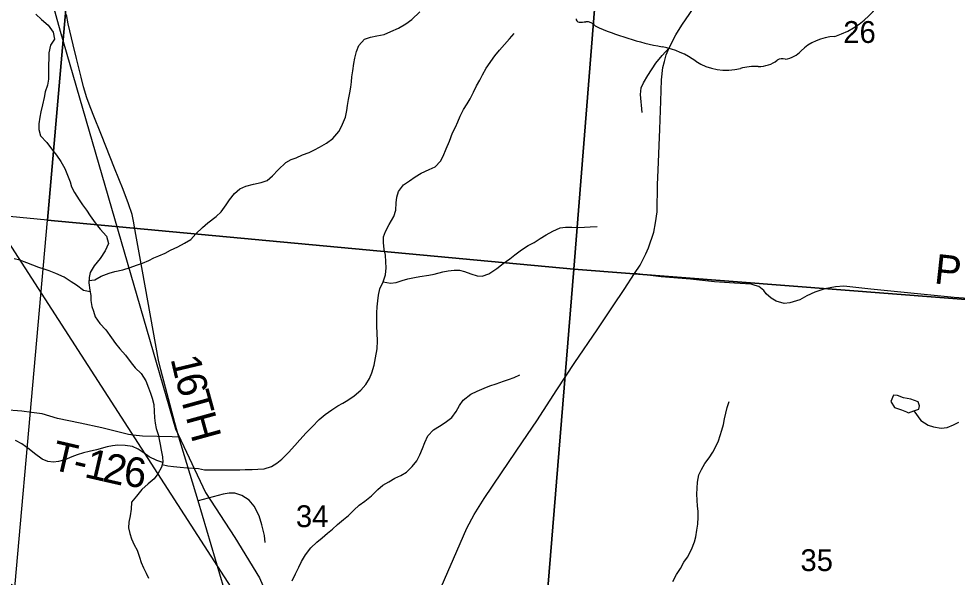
# Model space of a CAD drawing. Extents: x 0 to 42.5, y 0 to 22.
# Drawn here: x 6.916 to 7.815, y 18.882 to 19.417 of the extents above; entities that cross this region are included whole.
import ezdxf

# ---------------------------------------------------------------- set-up
doc = ezdxf.new("R2010")
doc.units = 0
for name, color, linetype in [('Default', 7, 'Continuous'), ('GM_X_County_Road', 7, 'Continuous'), ('GM_X_County_Road_Text', 7, 'Continuous'), ('GM_X_Major_River', 7, 'Continuous'), ('GM_X_Minor_Lake', 7, 'Continuous'), ('GM_X_Minor_River', 7, 'Continuous'), ('GM_X_Rail_Line', 7, 'Continuous'), ('GM_X_Section', 7, 'Continuous'), ('GM_X_Section_Text', 7, 'Continuous'), ('GM_X_State_Route', 7, 'Continuous'), ('GM_X_State_Shield', 7, 'Continuous'), ('GM_X_Township_Road', 7, 'Continuous'), ('GM_X_Township_Road_Text', 7, 'Continuous')]:
    doc.layers.add(name, color=color, linetype=linetype)

msp = doc.modelspace()

# ---------------------------------------------------------------- linework, layer by layer
at = {"layer": 'Default'}
msp.add_lwpolyline([(6.77517, 18.95149), (7.23995, 18.68541), (6.77517, 19.405)], close=True, dxfattribs=at)
at = {"layer": 'GM_X_County_Road'}
msp.add_lwpolyline([(7.12072, 18.84281), (7.0876, 18.95511), (7.06902, 19.01632), (7.06527, 19.03001), (7.0516, 19.0808), (7.04952, 19.08985), (7.03404, 19.17529), (7.0279, 19.21047), (7.02557, 19.22318), (7.02409, 19.2296), (7.02079, 19.23966), (7.01555, 19.25348), (7.00741, 19.27377), (6.99477, 19.30532), (6.98688, 19.32511), (6.983, 19.33506), (6.98093, 19.34132), (6.97774, 19.35172), (6.9753, 19.36098), (6.97085, 19.37899), (6.96773, 19.39186), (6.96292, 19.41199), (6.96133, 19.42115)], dxfattribs=at)
at = {"layer": 'GM_X_Major_River'}
for points in [[(6.93177, 19.42133), (6.93724, 19.41617), (6.94366, 19.41083), (6.94855, 19.40416), (6.94984, 19.39732), (6.94602, 19.39164), (6.94446, 19.38424), (6.94443, 19.37816), (6.94421, 19.37341), (6.94399, 19.36753), (6.94414, 19.35898), (6.94297, 19.35329), (6.94085, 19.34684), (6.93987, 19.34153), (6.93832, 19.33451), (6.93658, 19.32787), (6.9356, 19.32274), (6.93481, 19.31648), (6.93478, 19.31097), (6.93627, 19.3047), (6.94248, 19.2984), (6.94794, 19.29116), (6.95171, 19.2864), (6.95603, 19.2803), (6.9596, 19.27345), (6.9624, 19.26717), (6.96483, 19.26089), (6.96613, 19.25595), (6.96895, 19.25062), (6.97346, 19.24338), (6.97665, 19.23862), (6.98061, 19.23366), (6.98399, 19.22814), (6.98869, 19.22166), (6.99358, 19.21556), (6.99961, 19.20889), (7.00166, 19.20185), (6.99821, 19.19484), (6.99343, 19.18726), (6.98771, 19.18045), (6.98408, 19.17382), (6.98291, 19.16908), (6.9827, 19.16395), (6.98361, 19.15711), (6.98453, 19.15198), (6.98469, 19.14704), (6.98561, 19.14153), (6.98729, 19.13677), (6.98878, 19.13145), (6.9931, 19.12516), (6.99894, 19.11887), (7.0044, 19.11144)], [(7.0044, 19.11144), (7.00816, 19.10591), (7.01249, 19.10095), (7.01776, 19.09466), (7.02322, 19.08742), (7.02698, 19.08266), (7.03283, 19.07712), (7.03734, 19.07027), (7.03977, 19.06361), (7.04182, 19.05828), (7.04332, 19.05353), (7.04499, 19.04744), (7.04533, 19.04117), (7.04549, 19.0349), (7.04622, 19.02958), (7.04733, 19.02464), (7.04957, 19.01798)], [(7.04957, 19.01798), (7.04975, 19.0157), (7.05123, 19.00924), (7.05215, 19.00392), (7.05325, 18.99727), (7.0536, 18.99233), (7.05244, 18.98758), (7.0488, 18.98114), (7.04537, 18.97622), (7.03966, 18.9715), (7.03356, 18.96602), (7.02841, 18.95958), (7.02364, 18.95391), (7.02323, 18.94726), (7.02225, 18.94081), (7.02089, 18.93474), (7.02067, 18.92942), (7.02197, 18.92391), (7.02346, 18.91877), (7.02627, 18.91325), (7.02889, 18.90792), (7.03113, 18.90145), (7.033, 18.89632), (7.03525, 18.89099), (7.0375, 18.88604), (7.03993, 18.88128)]]:
    msp.add_lwpolyline(points, dxfattribs=at)
at = {"layer": 'GM_X_Minor_Lake'}
for points in [[(7.77332, 19.04148), (7.77807, 19.04295), (7.77887, 19.04617), (7.7774, 19.05018), (7.77061, 19.05273), (7.76341, 19.05375), (7.75775, 19.0561), (7.75377, 19.05633), (7.75124, 19.05028), (7.75497, 19.04473), (7.76139, 19.04256), (7.76629, 19.04042), (7.76837, 19.03964)], [(7.76837, 19.03964), (7.77332, 19.04148)]]:
    msp.add_lwpolyline(points, dxfattribs=at)
at = {"layer": 'GM_X_Minor_River'}
for points in [[(6.98279, 19.16619), (6.98854, 19.16694), (6.99465, 19.17049), (7.00227, 19.17325), (7.00779, 19.1749), (7.0152, 19.17653), (7.02243, 19.17873), (7.02852, 19.18095), (7.03404, 19.18279), (7.04033, 19.18538), (7.0451, 19.18799), (7.04986, 19.18983), (7.05596, 19.19243), (7.06111, 19.19522), (7.06797, 19.19857), (7.07427, 19.20211), (7.08057, 19.20565), (7.08537, 19.21111), (7.09151, 19.21712), (7.09687, 19.22162), (7.1049, 19.22761), (7.10969, 19.23212), (7.11432, 19.23872), (7.1176, 19.24363), (7.12222, 19.24947), (7.12739, 19.25397), (7.1333, 19.25656), (7.14053, 19.25858), (7.14775, 19.26002), (7.15346, 19.26204), (7.15882, 19.26655), (7.16401, 19.27238), (7.17148, 19.27933), (7.17664, 19.28231), (7.18139, 19.28378), (7.18749, 19.28656), (7.19397, 19.28896), (7.19893, 19.29138), (7.20389, 19.29398), (7.21057, 19.2979), (7.21669, 19.30239), (7.22226, 19.30898), (7.22497, 19.31389), (7.22868, 19.32278), (7.22989, 19.32904), (7.2307, 19.33397), (7.23172, 19.33947), (7.23274, 19.34611), (7.23375, 19.35142), (7.23438, 19.35655), (7.23481, 19.36129), (7.23583, 19.36717), (7.23667, 19.37419), (7.23749, 19.37912), (7.23927, 19.38556), (7.24142, 19.39124), (7.2468, 19.39726), (7.25251, 19.39929), (7.25878, 19.40074), (7.26581, 19.40199), (7.27229, 19.40477), (7.27934, 19.40793), (7.28641, 19.41203), (7.29214, 19.41634), (7.29981, 19.42347)], [(7.05303, 18.98999), (7.05833, 18.98889), (7.06401, 18.98826), (7.07026, 18.98762), (7.07707, 18.98679), (7.08257, 18.98654), (7.08787, 18.9861), (7.09355, 18.98509), (7.09847, 18.98484), (7.10454, 18.98497), (7.11629, 18.98484), (7.12198, 18.98496), (7.12748, 18.98509), (7.13241, 18.98523), (7.13924, 18.98535), (7.14455, 18.98548), (7.15062, 18.98598), (7.15766, 18.988), (7.16282, 18.99117), (7.16779, 18.9951), (7.17393, 19.0015), (7.18008, 19.00827), (7.18507, 19.01354), (7.19103, 19.02031), (7.19659, 19.02614), (7.20331, 19.0331), (7.20905, 19.03779), (7.21574, 19.04246), (7.22128, 19.0462), (7.22605, 19.04881), (7.23083, 19.0518), (7.23713, 19.05572), (7.24345, 19.06116), (7.24806, 19.06662), (7.25173, 19.07247), (7.25388, 19.07777), (7.25625, 19.08534), (7.25746, 19.09217), (7.25889, 19.10071), (7.25936, 19.10849), (7.25907, 19.11591), (7.25876, 19.12256), (7.25865, 19.12883), (7.25872, 19.13529), (7.25898, 19.14099), (7.25981, 19.14687), (7.26025, 19.15219), (7.26164, 19.15825), (7.26494, 19.16487), (7.26711, 19.17168), (7.26776, 19.17852), (7.26744, 19.18403), (7.26714, 19.19049), (7.26588, 19.19602), (7.26501, 19.20268), (7.26526, 19.20819), (7.26702, 19.21311), (7.27052, 19.21991), (7.27496, 19.22746), (7.27693, 19.23371), (7.27739, 19.24073), (7.27803, 19.24624), (7.27961, 19.25154), (7.28423, 19.25795), (7.28996, 19.26169), (7.2955, 19.26543), (7.30123, 19.26898), (7.30886, 19.2725), (7.31458, 19.27529), (7.31976, 19.28055), (7.32228, 19.28547), (7.32521, 19.29247), (7.32832, 19.29965), (7.33126, 19.30779), (7.33398, 19.31327), (7.33631, 19.31837), (7.33865, 19.32367), (7.34176, 19.32991), (7.34542, 19.33538), (7.34813, 19.34029), (7.35124, 19.34671), (7.35434, 19.35257), (7.35744, 19.35805), (7.35997, 19.36334), (7.36364, 19.36957), (7.37174, 19.38145), (7.37617, 19.38672), (7.38116, 19.39237), (7.38577, 19.39764), (7.39019, 19.40272)], [(7.26494, 19.16487), (7.27176, 19.16384), (7.27726, 19.16435), (7.28297, 19.16619), (7.2883, 19.16784), (7.29495, 19.1691), (7.29989, 19.16999), (7.30863, 19.17123), (7.31376, 19.17231), (7.32212, 19.1745), (7.32706, 19.1754), (7.33276, 19.17609), (7.33788, 19.17604), (7.3428, 19.17503), (7.34884, 19.17269), (7.35488, 19.17072), (7.35961, 19.17029), (7.3659, 19.17269), (7.37373, 19.17792), (7.37985, 19.18242), (7.38616, 19.18691), (7.39095, 19.19085), (7.39745, 19.19553), (7.40375, 19.19964), (7.40947, 19.20262), (7.4154, 19.20654), (7.42113, 19.21009), (7.42723, 19.21363), (7.43428, 19.2166), (7.4396, 19.2173), (7.44567, 19.21742), (7.45097, 19.21717), (7.4578, 19.21748), (7.4633, 19.2178), (7.46975, 19.21811)], [(6.98391, 19.15545), (6.97762, 19.1568), (6.97104, 19.16181), (6.96577, 19.1651), (6.959, 19.16936), (6.95107, 19.17286), (6.94485, 19.1754), (6.93994, 19.17698), (6.93465, 19.17874), (6.92917, 19.18089), (6.92332, 19.18324), (6.91653, 19.18559), (6.91124, 19.18717)], [(7.17762, 18.8787), (7.18092, 18.88532), (7.18384, 18.89175), (7.18656, 18.89723), (7.19024, 18.90365), (7.19543, 18.91024), (7.20118, 18.91569), (7.20635, 18.91981), (7.21133, 18.92413), (7.21612, 18.92826), (7.2211, 18.93257), (7.22684, 18.93726), (7.23163, 18.9412), (7.23681, 18.94646), (7.24179, 18.95097), (7.24714, 18.9549), (7.25365, 18.96015), (7.25979, 18.96616), (7.26457, 18.9701), (7.27011, 18.97346), (7.27603, 18.97682), (7.28175, 18.9796), (7.28728, 18.98277), (7.29265, 18.98804), (7.29689, 18.99369), (7.2998, 18.99936), (7.30252, 19.00541), (7.30467, 19.01109), (7.30759, 19.01751), (7.31316, 19.02315), (7.31889, 19.02689), (7.32424, 19.03025), (7.33055, 19.03512), (7.3346, 19.04078), (7.33789, 19.04645), (7.34136, 19.05173), (7.34882, 19.05754), (7.35492, 19.06032), (7.36159, 19.0631), (7.36711, 19.06532), (7.37301, 19.06734), (7.38006, 19.06974), (7.38482, 19.07158), (7.39034, 19.07342), (7.39567, 19.07583)], [(7.54239, 18.87813), (7.54588, 18.88455), (7.54974, 18.8904), (7.55303, 18.89644), (7.55631, 18.90135), (7.56038, 18.90871), (7.56312, 18.91609), (7.5645, 18.92083), (7.56533, 18.92709), (7.56635, 18.93278), (7.56662, 18.93962), (7.5665, 18.94551), (7.56617, 18.95026), (7.56586, 18.95597), (7.56554, 18.96148), (7.56561, 18.96737), (7.56587, 18.97326), (7.56728, 18.98009), (7.5698, 18.98538), (7.57309, 18.99085), (7.57713, 18.99632), (7.58061, 19.00198), (7.58352, 19.00727), (7.58624, 19.01275), (7.58939, 19.02298), (7.59097, 19.02847), (7.59198, 19.03378), (7.59318, 19.03928), (7.59457, 19.04458), (7.59634, 19.05026)], [(7.77332, 19.04148), (7.78004, 19.03229), (7.787, 19.02784), (7.7921, 19.02608), (7.79967, 19.02485), (7.80517, 19.02555), (7.81146, 19.02795), (7.81661, 19.03075)], [(7.05348, 18.99184), (7.04796, 18.99376), (7.0406, 18.99745), (7.03571, 19.00092), (7.02988, 19.0046), (7.02441, 19.00713), (7.0176, 19.00834), (7.0104, 19.00861), (7.00546, 19.0079), (7.00033, 19.00701), (6.99006, 19.00408), (6.98303, 19.00264), (6.9777, 19.00118), (6.97161, 18.99915), (6.96647, 18.99731), (6.95961, 18.99453), (6.95372, 18.99289), (6.94897, 18.99237), (6.94348, 18.99281), (6.93801, 18.99515), (6.93049, 19.00055), (6.9256, 19.0046), (6.91865, 19.0098), (6.91243, 19.01291)]]:
    msp.add_lwpolyline(points, dxfattribs=at)
at = {"layer": 'GM_X_Rail_Line'}
msp.add_lwpolyline([(6.93446, 19.48033), (6.95529, 19.40509), (7.06565, 19.02428), (7.09443, 18.96319), (7.12266, 18.92015), (7.14624, 18.88148), (7.16122, 18.84711), (7.16795, 18.69518)], dxfattribs=at)
at = {"layer": 'GM_X_Section'}
for points in [[(6.47172, 19.77233), (6.98695, 19.72796), (6.94317, 19.22409), (6.42948, 19.27339)], [(6.98695, 19.72796), (7.48798, 19.68704), (7.44741, 19.17728), (6.94317, 19.22409)], [(7.48798, 19.68704), (7.9983, 19.64192), (7.95504, 19.13799), (7.44741, 19.17728)], [(6.94317, 19.22409), (7.44741, 19.17728), (7.40642, 18.67181), (6.9401, 18.71384), (6.89806, 18.71772)], [(7.44741, 19.17728), (7.95504, 19.13799), (7.91366, 18.63105), (7.44206, 18.66911), (7.40642, 18.67181)]]:
    msp.add_lwpolyline(points, close=True, dxfattribs=at)
at = {"layer": 'GM_X_State_Route'}
msp.add_lwpolyline([(7.31392, 18.85794), (7.34504, 18.92911), (7.3521, 18.9423), (7.36152, 18.95737), (7.37823, 18.98209), (7.39824, 19.01176), (7.4119, 19.03201), (7.4312, 19.06145), (7.44838, 19.08758), (7.4699, 19.11913), (7.48505, 19.14204), (7.49572, 19.15771), (7.50571, 19.17303), (7.51104, 19.18095), (7.51638, 19.1918), (7.51896, 19.19766), (7.52413, 19.21246), (7.52585, 19.22142), (7.52736, 19.23208), (7.52782, 19.25811), (7.52828, 19.27193), (7.53008, 19.31115), (7.53104, 19.33811), (7.53161, 19.35856), (7.53276, 19.37041), (7.53428, 19.37614), (7.536, 19.38226), (7.53887, 19.38895), (7.54537, 19.40157), (7.5511, 19.41093), (7.56639, 19.4333)], dxfattribs=at)
at = {"layer": 'GM_X_State_Shield'}
for centre, major_axis, start_param, end_param in [((7.66648, 19.46062), (0.08176, 0), 5.101752, 6.440018), ((7.45329, 19.41653), (0.0036, 0), 3.00124, 4.508301), ((7.45384, 19.43568), (0.02749, 0), 4.665946, 4.897461), ((7.45946, 19.40614), (0.00991, 0), 0.519207, 1.627899), ((7.58462, 19.57429), (0.23605, 0), 4.195997, 4.488961), ((7.70095, 19.36439), (0.04478, 0), 1.647645, 2.488434), ((7.51425, 19.33286), (0.07386, 0), 0.823519, 1.323587), ((7.64422, 19.3988), (0.02641, 0), 4.937069, 5.64225), ((7.59413, 19.40521), (0.04687, 0), 4.026481, 4.996735), ((7.62463, 19.3912), (0.02497, 0), 4.691044, 5.507374), ((7.64722, 19.37307), (0.00703, 0), 1.147584, 2.315152), ((7.62121, 19.3405), (0.03851, 0), 1.495662, 1.94098)]:
    msp.add_ellipse(centre, major_axis=major_axis, ratio=0.8, start_param=start_param, end_param=end_param, dxfattribs=at)
at = {"layer": 'GM_X_Township_Road'}
for points in [[(7.51309, 19.32728), (7.51155, 19.34444), (7.51199, 19.35082), (7.51419, 19.35566), (7.51858, 19.36248), (7.52606, 19.37435), (7.53218, 19.38188), (7.53887, 19.38895)], [(7.9307, 19.1414), (7.8119, 19.15002), (7.73226, 19.15793), (7.70622, 19.16069), (7.69824, 19.16015), (7.68796, 19.15828), (7.67844, 19.15508), (7.67081, 19.15168), (7.66395, 19.1479), (7.65443, 19.14489), (7.6491, 19.14433), (7.64132, 19.14646), (7.63677, 19.14933), (7.63185, 19.15354), (7.62956, 19.15659), (7.62474, 19.16037), (7.6213, 19.16141), (7.61752, 19.16279), (7.60159, 19.16373), (7.58246, 19.16515), (7.55942, 19.16752), (7.53136, 19.16993), (7.50571, 19.17303)], [(7.06902, 19.01632), (7.06242, 19.01652), (7.03412, 19.0173), (7.02523, 19.01808), (7.02077, 19.01886), (6.9952, 19.02503), (6.97449, 19.02968), (6.95284, 19.03414), (6.93784, 19.03857), (6.92776, 19.03975), (6.91845, 19.04112), (6.90154, 19.04251), (6.88481, 19.04353), (6.86352, 19.0457), (6.77517, 19.05216)], [(7.15171, 18.91539), (7.15108, 18.92212), (7.1486, 18.93226), (7.14591, 18.94075), (7.14105, 18.95016), (7.1365, 18.95575), (7.12926, 18.96051), (7.12263, 18.96246), (7.11714, 18.96259), (7.11139, 18.96168), (7.0876, 18.95511)]]:
    msp.add_lwpolyline(points, dxfattribs=at)

# ---------------------------------------------------------------- texts
at = {"layer": 'GM_X_County_Road_Text'}
for s, rotation, p in [('1', 283.40263, (7.06089, 19.09134)), ('6', 285.27209, (7.0652, 19.07333)), ('T', 285.38366, (7.06982, 19.0564)), ('H', 285.38723, (7.07546, 19.0359))]:
    msp.add_text(s, height=0.02841, rotation=rotation, dxfattribs=at).set_placement(p)
at = {"layer": 'GM_X_Section_Text'}
for s, p in [('26', (7.70575, 19.39379)), ('34', (7.18117, 18.93004)), ('35', (7.66471, 18.88796))]:
    msp.add_text(s, height=0.020928, rotation=0.00001, dxfattribs=at).set_placement(p)
at = {"layer": 'GM_X_Township_Road_Text'}
for s, rotation, p in [('P', 353.74901, (7.79212, 19.1636)), ('T', 346.91384, (6.94536, 18.98565)), ('1', 346.96095, (6.97744, 18.9782)), ('2', 347.24857, (6.99464, 18.97421)), ('6', 353.93208, (7.01527, 18.96976)), ('-', 346.92305, (6.96606, 18.98084))]:
    msp.add_text(s, height=0.02841, rotation=rotation, dxfattribs=at).set_placement(p)

doc.saveas('drawing.dxf')
